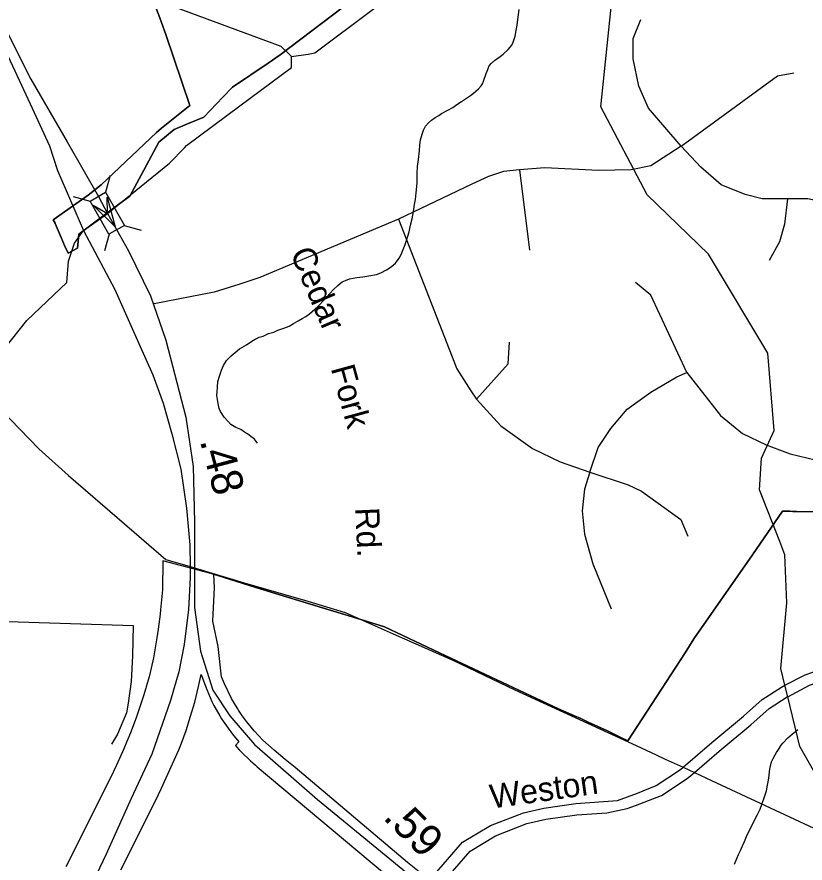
# Model space of a CAD drawing. Extents: x 2001466 to 2224147, y 644118 to 847247.
# Drawn here: x 2051927 to 2055049, y 751088 to 754438 of the extents above; entities that cross this region are included whole.
import ezdxf

# ---------------------------------------------------------------- set-up
doc = ezdxf.new("R2010")
doc.units = 0
for name, color, linetype in [('Exist Boundary Political City Limit New', 7, 'Continuous'), ('Exist Hydrographic Creek Single Shore', 7, 'Continuous'), ('Exist Hydrographic Misc Water Feature', 7, 'Continuous'), ('Exist Railroad Mainline', 7, 'Continuous'), ('Exist Road Non-System Type 51', 7, 'Continuous'), ('Exist Road Non-System Type 51 Label', 7, 'Continuous'), ('Exist Road Primary NC Attributed', 7, 'Continuous'), ('Exist Road Primary NC Label', 7, 'Continuous'), ('Exist Road Primary NC Service Mileage Hundredths English Label', 7, 'Continuous'), ('Exist Road Primary NC Structure Standard Bridge CELL', 7, 'Continuous'), ('Exist Road Secondary Structure Standard Bridge Attributed CELL', 7, 'Continuous'), ('Exist Utilities Electrical Transmission Line', 7, 'Continuous'), ('Map Preparation Boundary City Limit Buffer Line', 7, 'Continuous')]:
    doc.layers.add(name, color=color, linetype=linetype)

msp = doc.modelspace()

# ---------------------------------------------------------------- linework, layer by layer
at = {"layer": 'Exist Boundary Political City Limit New'}
for points in [[(2053461, 754661.6), (2052970, 754287.9), (2052922, 754255.4), (2052781.2, 754160.2), (2052743, 754120.5), (2052667.1, 754041.8), (2052602.4, 754014.6), (2052550.8, 753992.9), (2052489.5, 753941.9), (2052420.5, 753814.1), (2052374.1, 753728.1), (2052325.8, 753692.7), (2052309.5, 753680.8), (2052172.5, 753577.6), (2052167.9, 753522.2), (2052130.1, 753502.2), (2052116.2, 753533.4), (2052102.9, 753564.6), (2052078.9, 753620.1), (2052078.4, 753621.2), (2052071.6, 753634.2), (2052196.6, 753723.1), (2052209.2, 753732), (2052261.4, 753773.2), (2052480, 753980.9), (2052500, 753997.6), (2052612.4, 754087.3), (2052517.5, 754368.3), (2052500, 754415.6), (2052493.2, 754434.2), (2052463.5, 754515.2)], [(2052707.8, 752231.2), (2052718.9, 752228.5), (2052873.2, 752179.8), (2053168.4, 752089.8), (2053255.1, 752063.4), (2053382.9, 752023.6), (2053600.8, 751921.1), (2054072.4, 751699), (2054135.9, 751671.3), (2054160.9, 751660.4), (2054189.5, 751646.6), (2054265.9, 751611.1), (2054319.5, 751585.6), (2054347.1, 751572.5), (2054573.4, 751921.1), (2054608.8, 751975.5), (2054840, 752308.4), (2054959.8, 752480.8), (2054988, 752480.9), (2055000, 752480.7), (2055005.9, 752480.6), (2055007.5, 752480.6), (2055014.9, 752480.4), (2055106.9, 752479.1)], [(2053599.8, 750990.2), (2053473.9, 751089.9), (2053029.5, 751466.9), (2052989.5, 751498.6), (2052946, 751534.8), (2052901.6, 751575.1), (2052867.5, 751611.2), (2052837.5, 751647.6), (2052821.2, 751670.1), (2052819.9, 751671.9), (2052815.6, 751677.9), (2052807.8, 751689.8), (2052805.2, 751693.6), (2052801.9, 751698.6), (2052793.1, 751712.9), (2052777.4, 751740.2), (2052749.5, 751797.7), (2052738.2, 751825.2), (2052724.1, 751946.1), (2052703.5, 752045.6), (2052710.4, 752179.3), (2052707.8, 752231.2)]]:
    msp.add_lwpolyline(points, dxfattribs=at)
at = {"layer": 'Exist Hydrographic Creek Single Shore'}
for p, q in [((2053015.1, 754280.8), (2053080.6, 754291.1)), ((2053015.1, 754242.1), (2053015.1, 754280.8)), ((2052531.9, 753859.4), (2052590.7, 753919.8)), ((2052286, 753659.9), (2052531.9, 753859.4))]:
    msp.add_line(p, q, dxfattribs=at)
for points in [[(2053080.6, 754291.1), (2053107.2, 754295.3), (2054493.9, 755334.4)], [(2052810.7, 754086), (2053015.1, 754238.2), (2053015.1, 754242.1)], [(2052590.7, 753919.8), (2052599, 753928.4), (2052810.7, 754086)], [(2051756.1, 752992.6), (2051793.2, 753019.6), (2051967.1, 753235.9), (2052125.2, 753386.8), (2052132, 753470.7), (2052155.8, 753542.1), (2052190.9, 753593.1), (2052286, 753659.9)]]:
    msp.add_lwpolyline(points, dxfattribs=at)
at = {"layer": 'Exist Hydrographic Misc Water Feature'}
msp.add_line((2054980.2, 751746.8), (2054969.3, 751792), dxfattribs=at)
for points in [[(2054948.5, 752360.7), (2054868.1, 752566.3), (2054876.1, 752690.8), (2054926, 752801.4), (2054901.2, 753107), (2054667, 753498.9), (2054424, 753733.5), (2054240.1, 754081.9), (2054290.1, 754566.4), (2054323.1, 754657.6), (2054398.2, 754731.6), (2054581.1, 754816.4), (2054789, 754848.2), (2054825.7, 754898.5)], [(2053015.1, 754280.8), (2052974.1, 754321), (2052438, 754520.2)], [(2053819.3, 754266), (2053841, 754281.8), (2053853.5, 754290), (2053873.4, 754309.7), (2053881, 754317.9), (2053887.2, 754325.9), (2053892.9, 754338), (2053901.1, 754361.9), (2053904.8, 754384.1), (2053908.9, 754406.1), (2053911.4, 754428.1), (2053916.7, 754467.9)], [(2052880.4, 752750.5), (2052868.1, 752766.1), (2052854.1, 752776.4), (2052840.4, 752788.2), (2052828.1, 752794.1), (2052814.1, 752804.3), (2052794.2, 752812.2), (2052774.2, 752824.2), (2052762.3, 752838.2), (2052748.1, 752854.1), (2052734.2, 752876.1), (2052728.2, 752887.9), (2052724.3, 752908), (2052719.8, 752939.9), (2052720, 752954.1), (2052721.9, 752972.1), (2052723.7, 752994.1), (2052729.9, 753015.9), (2052737.9, 753040.2), (2052745.4, 753058.1), (2052757.7, 753078.2), (2052775.6, 753096.2), (2052791.6, 753110), (2052809.6, 753124.3), (2052837.3, 753140.4), (2052857.6, 753154.3), (2052871.6, 753162.4), (2052887.3, 753170.1), (2052903.3, 753174.1), (2052923.4, 753184.5), (2052945.2, 753190.5), (2052961.4, 753198.2), (2052985.1, 753206.3), (2053005.2, 753214.3), (2053023.1, 753224.5), (2053041.3, 753234.4), (2053057.5, 753244.5), (2053071.1, 753252.6), (2053085.6, 753262.5), (2053107.4, 753280.7), (2053121.1, 753292.8), (2053145.5, 753318.8), (2053167.2, 753342.6), (2053181, 753358.8), (2053199, 753374.7), (2053215, 753388.9), (2053229.2, 753394.9), (2053245.2, 753401), (2053273.2, 753406.9), (2053297, 753409), (2053321, 753413), (2053351, 753419), (2053369, 753425.2), (2053390.9, 753437.3), (2053409, 753449.2), (2053426.6, 753463.1), (2053440.8, 753483.3), (2053449, 753497.5), (2053457, 753517.3), (2053465, 753537.2), (2053470.7, 753553.4), (2053481, 753587.1), (2053486.5, 753613.5), (2053492.7, 753639.3), (2053498.6, 753667.2), (2053502.3, 753695.4), (2053506.6, 753715.5), (2053508.2, 753741.2), (2053512.5, 753779.5), (2053512.1, 753817.3), (2053514.2, 753845.4), (2053517.9, 753873.2), (2053522, 753907.5), (2053523.8, 753931.5), (2053525.9, 753951.5), (2053532, 753973.3), (2053537.8, 753989.4), (2053546, 754005.3), (2053557.7, 754019.3), (2053570, 754029.2), (2053583.9, 754039.3), (2053598, 754047.3), (2053609.5, 754055.6), (2053633.5, 754069.5), (2053653.4, 754079.4), (2053669.6, 754091.5), (2053687.7, 754103.4), (2053707.5, 754115.8), (2053723.5, 754127.6), (2053735.6, 754135.9), (2053745.5, 754143.7), (2053755.5, 754153.6), (2053765.6, 754165.8), (2053771.7, 754173.8), (2053775.4, 754183.8), (2053785.5, 754213.9), (2053789.4, 754223.9), (2053797.4, 754243.8), (2053805.4, 754253.9), (2053819.3, 754266)], [(2054969.3, 751792), (2054953, 751859.1), (2054977, 752117.9), (2054969, 752308.3), (2054948.5, 752360.7)], [(2055363.2, 751096.5), (2055137, 751359.9), (2055028.1, 751549.2), (2054980.2, 751746.8)], [(2054930.3, 751516.3), (2054936.2, 751526.3), (2054946.5, 751542.2), (2054954.5, 751554.4), (2054960.4, 751562.4), (2054980.3, 751584.6), (2054990.1, 751592.4), (2055020.1, 751616.7)], [(2054768.9, 751084), (2054778.9, 751106), (2054785.1, 751122.1), (2054792.9, 751138.4), (2054800.9, 751156.2), (2054808.9, 751174.1), (2054816.9, 751194), (2054828.6, 751218.1), (2054838.8, 751238.1), (2054848.5, 751258.1), (2054858.7, 751278.1), (2054870.8, 751302.2), (2054878.6, 751324.2), (2054888.4, 751350.3), (2054896.6, 751374.1), (2054900.3, 751396.3), (2054904.6, 751416.3), (2054906.3, 751434.3), (2054908.5, 751452.3), (2054910.4, 751466.2), (2054916.1, 751488.4), (2054922.3, 751502.5), (2054930.3, 751516.3)]]:
    msp.add_lwpolyline(points, dxfattribs=at)
at = {"layer": 'Exist Railroad Mainline'}
msp.add_lwpolyline([(2051751.7, 754584), (2051980.2, 754093.5), (2052056.8, 753928), (2052087.9, 753829.8), (2052190.9, 753593.1), (2052315.2, 753358.6), (2052410.8, 753144.7), (2052466.3, 753021.5), (2052506, 752908.7), (2052541.5, 752788), (2052576.6, 752647.3), (2052599.5, 752492.8), (2052612.5, 752348.5), (2052613.4, 752261.9), (2052613.9, 752218.5), (2052607.3, 752092.6), (2052590.4, 751953), (2052568.2, 751845.4), (2052535.9, 751732.1), (2052461.6, 751519.6), (2052380, 751343.2), (2052281.5, 751123.2), (2052147.7, 750844)], dxfattribs=at)
at = {"layer": 'Exist Road Non-System Type 51'}
for points in [[(2054558.6, 753926.1), (2054428.2, 754076.7), (2054390.6, 754164.5), (2054368, 754272.4), (2054368, 754352.7), (2054398.1, 754428)], [(2054558.6, 753926.1), (2054939.8, 754204.7), (2055005, 754217.2)], [(2054969.3, 751792), (2055048.6, 751833.5), (2055201.4, 751886), (2055368.8, 751946.1), (2055543.9, 752031.5), (2055725.8, 752149.3), (2055739.2, 752166.5), (2055836.7, 752260.8), (2056007.4, 752474.3), (2056066.6, 752588.6), (2056147.7, 752772.3), (2056158.2, 752814), (2056187.2, 752915.3), (2056219.6, 753071.1), (2056250.2, 753180.2), (2056304.6, 753359), (2056335.8, 753434.5), (2056374, 753506.5), (2056422.7, 753568.6), (2056503.1, 753674.3), (2056603.5, 753758.2), (2056849.6, 753961.3), (2056990.9, 754089.8)], [(2054558.6, 753926.1), (2054438.2, 753848.3), (2054360.5, 753833.3), (2054230.1, 753830.7), (2054017.9, 753840.8), (2053917.6, 753833.3)], [(2054979.9, 753717.8), (2054879.6, 753717.8), (2054811.9, 753735.4), (2054716.6, 753773), (2054636.3, 753843.3), (2054558.6, 753926.1)], [(2053917.6, 753833.3), (2053854.9, 753825.7), (2053794.7, 753805.7), (2053729.5, 753775.5), (2053438.1, 753637.5)], [(2053917.6, 753833.3), (2053957.7, 753514.5)], [(2054979.9, 753717.8), (2054967.4, 753617.4), (2054947.3, 753547.2), (2054907.2, 753474.4)], [(2055125.4, 753702.8), (2055060.2, 753717.8), (2054979.9, 753717.8)], [(2053438.1, 753637.5), (2052888.9, 753406.6), (2052806.1, 753379), (2052708.3, 753348.9), (2052471.1, 753302.7)], [(2053438.1, 753637.5), (2053670.3, 753045.2), (2053725.5, 752957.4), (2053748.1, 752924.8)], [(2054580.7, 753030.2), (2054437.7, 753336.4), (2054377.5, 753386.5)], [(2053748.1, 752924.8), (2053873.5, 753065.3), (2053878.5, 753150.6)], [(2054197, 752636.2), (2054229.6, 752734), (2054279.7, 752809.3), (2054344.9, 752884.6), (2054437.7, 752952.4), (2054540.5, 753012.6), (2054580.7, 753030.2)], [(2054580.7, 753030.2), (2054713.6, 752859.5), (2054801.4, 752789.3), (2054894.2, 752744.1), (2054989.5, 752708.9), (2055122.4, 752676.3), (2055213.2, 752641.2), (2055313.5, 752573.4), (2055398.7, 752500.7)], [(2053748.1, 752924.8), (2053843.4, 752819.4), (2053968.8, 752729), (2054079.1, 752676.3), (2054197, 752636.2)], [(2054197, 752636.2), (2054175.9, 752568.4), (2054165.9, 752483.1), (2054175.9, 752390.2), (2054208.5, 752272.3), (2054281.2, 752094.1)], [(2054197, 752636.2), (2054348.9, 752586), (2054401.6, 752560.9), (2054557.1, 752447.9), (2054584.7, 752382.7)], [(2054980.2, 751746.8), (2055066.5, 751792), (2055216.4, 751843.4), (2055386.4, 751904.5), (2055566, 751992.2), (2055737.7, 752102.3), (2055765.9, 752129.6)], [(2054565.5, 751467.5), (2054679.6, 751566), (2054805, 751669.8), (2054879.5, 751735.6), (2054955.3, 751784.7), (2054969.3, 751792)], [(2054610.4, 751446.7), (2054708.8, 751531.5), (2054834.3, 751635.5), (2054906.8, 751699.5), (2054978.1, 751745.7), (2054980.2, 751746.8)], [(2053573.8, 751033.9), (2053692.6, 751170.6), (2053803.2, 751236.9), (2053933.5, 751287.6), (2054013.6, 751305.9), (2054140.5, 751323.7), (2054306.5, 751336.1), (2054385.4, 751364.8), (2054458.9, 751395.8), (2054555.2, 751458.6), (2054565.5, 751467.5)], [(2053608.4, 751004.9), (2053722, 751135.6), (2053823.1, 751196.3), (2053946.7, 751244.4), (2054021.8, 751261.5), (2054145.3, 751278.9), (2054264.2, 751287.7), (2054343.8, 751303.9), (2054377.6, 751315.5), (2054479.7, 751355.5), (2054582.4, 751422.5), (2054610.4, 751446.7)]]:
    msp.add_lwpolyline(points, dxfattribs=at)
at = {"layer": 'Exist Road Primary NC Attributed'}
for points in [[(2051786.5, 754606.7), (2051843.2, 754483.5), (2051875.6, 754403.8), (2051982.6, 754191.2), (2052126, 753943.4), (2052249.9, 753727.6), (2052286, 753659.9)], [(2052286, 753659.9), (2052369, 753511.8), (2052455.9, 753333.9), (2052517, 753158.4), (2052595.9, 752853.2), (2052624.9, 752658.4), (2052631.3, 752437.7), (2052631.3, 752100.4), (2052654.6, 751926.9), (2052702.9, 751772.3), (2052770.5, 751670.8), (2052868.7, 751558.1), (2053118.1, 751339.9), (2053456, 751062.9), (2053811.6, 750751.3), (2054061, 750536.3), (2054193.8, 750419.6), (2054272.6, 750308.1), (2054322.5, 750206.6), (2054362.8, 750093.9), (2054411.6, 749875.3)]]:
    msp.add_lwpolyline(points, dxfattribs=at)
at = {"layer": 'Exist Road Primary NC Structure Standard Bridge CELL'}
for p, q in [((2052296.7, 753810.5), (2052278.3, 753744)), ((2052150.4, 753727.6), (2052216.9, 753709.2)), ((2052352.6, 753612.4), (2052419.1, 753594)), ((2052292.6, 753578.4), (2052274.2, 753511.9))]:
    msp.add_line(p, q, dxfattribs=at)
msp.add_lwpolyline([(2052278.3, 753744), (2052352.9, 753612.6), (2052291.4, 753577.7), (2052216.9, 753709.2)], close=True, dxfattribs=at)
at = {"layer": 'Exist Road Secondary Structure Standard Bridge Attributed CELL'}
msp.add_lwpolyline([(2052284.4, 753724.9), (2052316.9, 753607.3), (2052230, 753692.9), (2052286, 753659.9)], close=True, dxfattribs=at)
at = {"layer": 'Exist Utilities Electrical Transmission Line'}
for p, q in [((2052613.4, 752261.9), (2052644.4, 752252.6)), ((2054495.1, 751500.2), (2054565.5, 751467.5)), ((2054565.5, 751467.5), (2054587.9, 751457.1)), ((2054587.9, 751457.1), (2054610.4, 751446.7)), ((2054610.4, 751446.7), (2054677.7, 751415.4))]:
    msp.add_line(p, q, dxfattribs=at)
for points in [[(2051756.1, 752992.6), (2051863.5, 752883.9), (2052014.3, 752728.8), (2052132.1, 752622.4), (2052517.4, 752290.5), (2052613.4, 752261.9)], [(2052644.4, 752252.6), (2052827.5, 752198.1), (2053080, 752125), (2053227.1, 752079.9), (2053417.4, 751996.1), (2053653.2, 751891.2), (2053898.8, 751774.2), (2054379.3, 751553.6)], [(2051394.2, 752060.4), (2052388, 752029.1), (2052385.5, 751909.1), (2052379.5, 751807.3), (2052367.7, 751721.5), (2052360.9, 751683.6), (2052325.2, 751598.4), (2052302.4, 751558.8)], [(2054379.3, 751553.6), (2054459.6, 751516.7), (2054495.1, 751500.2)], [(2054677.7, 751415.4), (2055103.5, 751217.5), (2055363.2, 751096.5)]]:
    msp.add_lwpolyline(points, dxfattribs=at)
at = {"layer": 'Map Preparation Boundary City Limit Buffer Line'}
for points in [[(2053461, 754661.6), (2052970, 754287.9), (2052922, 754255.4), (2052781.2, 754160.2), (2052743, 754120.5), (2052667.1, 754041.8), (2052602.4, 754014.6), (2052550.8, 753992.9), (2052489.5, 753941.9), (2052420.5, 753814.1), (2052374.1, 753728.1), (2052325.8, 753692.7), (2052309.5, 753680.8), (2052172.5, 753577.6), (2052167.9, 753522.2), (2052130.1, 753502.2), (2052116.2, 753533.4), (2052102.9, 753564.6), (2052078.9, 753620.1), (2052078.4, 753621.2), (2052071.6, 753634.2), (2052196.6, 753723.1), (2052209.2, 753732), (2052261.4, 753773.2), (2052480, 753980.9), (2052500, 753997.6), (2052612.4, 754087.3), (2052517.5, 754368.3), (2052500, 754415.6), (2052493.2, 754434.2), (2052463.5, 754515.2)], [(2052463.5, 754515.2), (2052493.2, 754434.2), (2052500, 754415.6), (2052517.5, 754368.3), (2052612.4, 754087.3), (2052500, 753997.6), (2052480, 753980.9), (2052261.4, 753773.2), (2052209.2, 753732), (2052196.6, 753723.1), (2052071.6, 753634.2), (2052078.4, 753621.2), (2052078.9, 753620.1), (2052102.9, 753564.6), (2052116.2, 753533.4), (2052130.1, 753502.2), (2052167.9, 753522.2), (2052172.5, 753577.6), (2052309.5, 753680.8), (2052325.8, 753692.7), (2052374.1, 753728.1), (2052420.5, 753814.1), (2052489.5, 753941.9), (2052550.8, 753992.9), (2052602.4, 754014.6), (2052667.1, 754041.8), (2052743, 754120.5), (2052781.2, 754160.2), (2052922, 754255.4), (2052970, 754287.9), (2053461, 754661.6)], [(2052707.8, 752231.2), (2052718.9, 752228.5), (2052873.2, 752179.8), (2053168.4, 752089.8), (2053255.1, 752063.4), (2053382.9, 752023.6), (2053600.8, 751921.1), (2054072.4, 751699), (2054135.9, 751671.3), (2054160.9, 751660.4), (2054189.5, 751646.6), (2054265.9, 751611.1), (2054319.5, 751585.6), (2054347.1, 751572.5), (2054573.4, 751921.1), (2054608.8, 751975.5), (2054840, 752308.4), (2054959.8, 752480.8), (2054988, 752480.9), (2055000, 752480.7), (2055005.9, 752480.6), (2055007.5, 752480.6), (2055014.9, 752480.4), (2055106.9, 752479.1)], [(2055106.9, 752479.1), (2055014.9, 752480.4), (2055007.5, 752480.6), (2055005.9, 752480.6), (2055000, 752480.7), (2054988, 752480.9), (2054959.8, 752480.8), (2054840, 752308.4), (2054608.8, 751975.5), (2054573.4, 751921.1), (2054347.1, 751572.5), (2054319.5, 751585.6), (2054265.9, 751611.1), (2054189.5, 751646.6), (2054160.9, 751660.4), (2054135.9, 751671.3), (2054072.4, 751699), (2053600.8, 751921.1), (2053382.9, 752023.6), (2053255.1, 752063.4), (2053168.4, 752089.8), (2052873.2, 752179.8), (2052718.9, 752228.5), (2052707.8, 752231.2)], [(2052707.8, 752231.2), (2052694.8, 752234.4), (2052505.2, 752284.9), (2052503.5, 752170.6), (2052500, 752129.7), (2052496.5, 752090.9), (2052494.5, 752073.7), (2052487.1, 752013.6), (2052482, 751979.9), (2052468, 751901.2), (2052459.4, 751859.6), (2052450.8, 751825.4), (2052439.9, 751786.4), (2052438.4, 751781.2), (2052429.4, 751750.9), (2052418.8, 751718.9), (2052399.1, 751663.6), (2052376.8, 751604.1), (2052362.9, 751568.9), (2052350.6, 751540.2), (2052322, 751476.1), (2052297, 751423.2), (2052121.4, 751073.8)], [(2053599.8, 750990.2), (2053473.9, 751089.9), (2053029.5, 751466.9), (2052989.5, 751498.6), (2052946, 751534.8), (2052901.6, 751575.1), (2052867.5, 751611.2), (2052837.5, 751647.6), (2052821.2, 751670.1), (2052819.9, 751671.9), (2052815.6, 751677.9), (2052807.8, 751689.8), (2052805.2, 751693.6), (2052801.9, 751698.6), (2052793.1, 751712.9), (2052777.4, 751740.2), (2052749.5, 751797.7), (2052738.2, 751825.2), (2052724.1, 751946.1), (2052703.5, 752045.6), (2052710.4, 752179.3), (2052707.8, 752231.2)], [(2052339.4, 751062), (2052476.8, 751335.2), (2052500, 751384.6), (2052568.9, 751536), (2052579.1, 751562.3), (2052597.2, 751612.9), (2052615, 751669.2), (2052631.5, 751725.8), (2052647.1, 751787.2), (2052657.6, 751834.4), (2052666.4, 751809.4), (2052679.8, 751775.8), (2052699.5, 751728.4), (2052707.2, 751712.3), (2052730.5, 751670.6), (2052737.8, 751659.4), (2052763.5, 751622.6), (2052781.2, 751599), (2052806.2, 751568.4), (2052792.9, 751553.9), (2052798.5, 751547.4), (2052808.2, 751536.6), (2052816.5, 751527.9), (2052828, 751516.1), (2052840.1, 751504.2), (2052852.6, 751492.6), (2052861.5, 751484.5), (2052872, 751475.3), (2052878.5, 751469.8), (2054083, 750461.5)]]:
    msp.add_lwpolyline(points, dxfattribs=at)

# ---------------------------------------------------------------- texts
at = {"layer": 'Exist Road Non-System Type 51 Label'}
msp.add_text('Weston', height=95, rotation=8.0202, dxfattribs=at).set_placement((2053807.5, 751303.7))
at = {"layer": 'Exist Road Primary NC Label'}
for s, rotation, p in [('Cedar', 293.132, (2053008.4, 753503.3)), ('Fork', 285.4068, (2053170, 753047.2)), ('Rd.', 272.5789, (2053267.2, 752494.5))]:
    msp.add_text(s, height=95, rotation=rotation, dxfattribs=at).set_placement(p)
at = {"layer": 'Exist Road Primary NC Service Mileage Hundredths English Label'}
for s, rotation, p in [('.48', 284.9251, (2052651.4, 752760.2)), ('.59', 315.1789, (2053374, 751265.5))]:
    msp.add_text(s, height=125, rotation=rotation, dxfattribs=at).set_placement(p)

doc.saveas('drawing.dxf')
